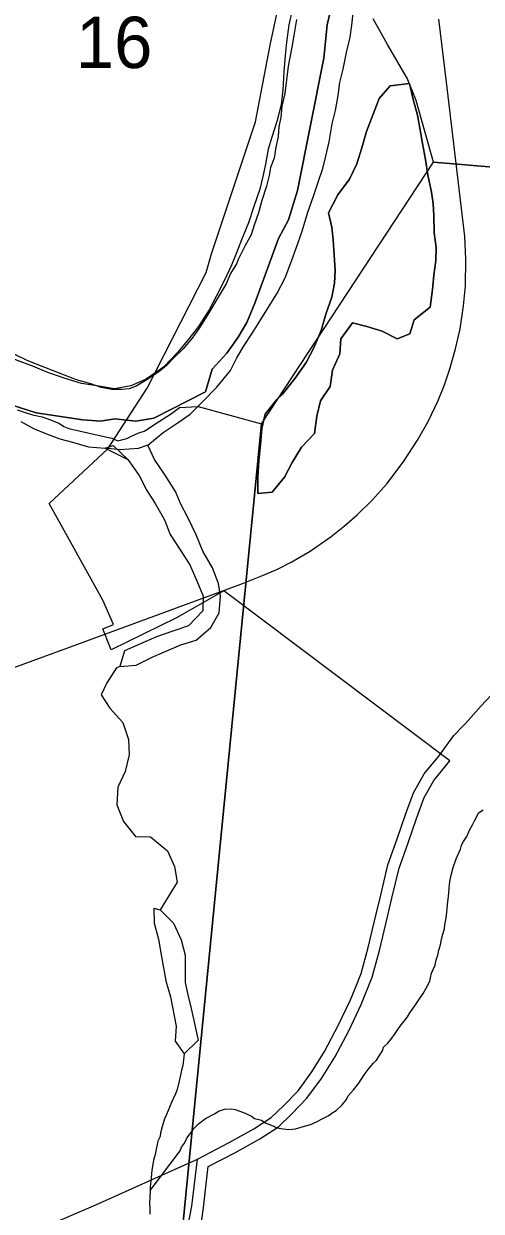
# Model space of a CAD drawing. Extents: x 1310247 to 1552180, y 377264 to 706493.
# Drawn here: x 1421188 to 1423156, y 528260 to 533373 of the extents above; entities that cross this region are included whole.
import ezdxf

# ---------------------------------------------------------------- set-up
doc = ezdxf.new("R2010")
doc.units = 0
for name, color, linetype in [('GM_X_Corporation', 7, 'Continuous'), ('GM_X_Major_River', 7, 'Continuous'), ('GM_X_Minor_Lake', 7, 'Continuous'), ('GM_X_Minor_River', 7, 'Continuous'), ('GM_X_Rail_Line', 7, 'Continuous'), ('GM_X_Section', 7, 'Continuous'), ('GM_X_Section_Text', 7, 'Continuous'), ('GM_X_State_Route', 7, 'Continuous'), ('GM_X_Township', 7, 'Continuous'), ('GM_X_Township_Road', 7, 'Continuous')]:
    doc.layers.add(name, color=color, linetype=linetype)

msp = doc.modelspace()

# ---------------------------------------------------------------- linework, layer by layer
at = {"layer": 'GM_X_Corporation'}
msp.add_lwpolyline([(1421860.9, 527528.4), (1421960.4, 528275.8), (1421981.8, 528452.9), (1422095.2, 528511.9), (1422202.9, 528572.5), (1422283.5, 528624.1), (1422341.2, 528679.1), (1422405.9, 528746.8), (1422469.2, 528831.8), (1422525.5, 528923.9), (1422585.6, 529037.1), (1422639.7, 529150.5), (1422686.2, 529267.8), (1422718.1, 529382.9), (1422751.9, 529527.2), (1422771.9, 529608.8), (1422802.7, 529738), (1422840.8, 529847), (1422877.3, 529951.9), (1422910.1, 530041.1), (1422952.2, 530115), (1423020.1, 530198.9), (1422048.2, 530931.5), (1421845.6, 530814.5), (1421564.3, 530677.2), (1421527.5, 530768.1), (1421574.2, 530786), (1421527.4, 530891.1), (1421297.1, 531306.7), (1421549.4, 531542), (1421719.2, 531803.8), (1421972.9, 532302), (1421996, 532382.3), (1422184.1, 532950.2), (1422248.2, 533280.1), (1422391.3, 533954.2)], dxfattribs=at)
at = {"layer": 'GM_X_Major_River'}
for points in [[(1422344.3, 533437.3), (1422328.3, 533367.6), (1422318.3, 533293.7), (1422312.7, 533235.7), (1422306.8, 533165.6), (1422302.6, 533087.5), (1422294.8, 533023.6), (1422276.8, 532951.9), (1422254.9, 532884.3), (1422239.5, 532832.6), (1422227.7, 532768.7), (1422216.2, 532714.9), (1422202.7, 532661.1), (1422176.5, 532581.6), (1422154.6, 532516), (1422124.5, 532442.6), (1422103, 532387.1), (1422081.4, 532333.5), (1422049.5, 532266.2), (1422017.7, 532200.9), (1421986, 532141.6), (1421939.9, 532068.6), (1421898.3, 532015.6), (1421850.6, 531958.7), (1421788.7, 531894.2), (1421715.1, 531842), (1421648.2, 531813.8), (1421577.7, 531801.6), (1421501.8, 531813.7), (1421435.9, 531823.5), (1421366.4, 531845.4), (1421290.9, 531871.5), (1421229.4, 531897.2), (1421150.1, 531927.4)], [(1422591.5, 533314.4), (1422599, 533366.3), (1422606.8, 533432.3)], [(1421721.4, 531559.1), (1421787, 531613.5), (1421852.4, 531655.9), (1421903.5, 531692.6), (1421955, 531743.3), (1422018.9, 531807.8), (1422077, 531880.4), (1422104.6, 531933.8), (1422136.1, 531987.1), (1422171.7, 532042.3), (1422207.4, 532099.5), (1422240.9, 532152.8), (1422276.5, 532210), (1422312.5, 532279.2), (1422340.7, 532354.6), (1422360.1, 532406.2), (1422386.2, 532479.7), (1422410.5, 532561.3), (1422434.4, 532630.8), (1422456.2, 532694.4), (1422473.8, 532750.1), (1422487.2, 532801.9), (1422501, 532863.7), (1422515.1, 532941.5), (1422528.7, 532999.3), (1422540.5, 533063.1), (1422548.1, 533119.1), (1422561.7, 533176.8), (1422575.7, 533248.7), (1422591.5, 533314.4)], [(1421174.8, 531660), (1421230.1, 531630.5), (1421285.6, 531606.9), (1421343.2, 531585.3), (1421397, 531571.8), (1421466.6, 531551.9), (1421538.6, 531546)], [(1421538.6, 531546), (1421635.5, 531497.2), (1421683.7, 531427.8), (1421718, 531362.7), (1421752.6, 531307.6), (1421792.7, 531236.3), (1421817.1, 531173.5), (1421861.4, 531108.2), (1421901.7, 531042.9), (1421931.9, 530973.9), (1421960.2, 530909), (1421958.5, 530844.9), (1421896.5, 530780.3), (1421829.8, 530758.1), (1421758.9, 530733.9), (1421620.9, 530673.4), (1421601, 530605.8), (1421671.4, 530611.9), (1421740.5, 530646.2), (1421793.2, 530668.8), (1421864.2, 530699), (1421928.9, 530719.3), (1421992.6, 530773.8), (1422028.4, 530837), (1422034.4, 530909), (1422025.8, 530963.4), (1421999.6, 531030.2), (1421957.5, 531101.6), (1421929.3, 531172.5), (1421895.2, 531243.6), (1421862.8, 531306.7), (1421840.2, 531359.4), (1421796, 531428.8), (1421749.7, 531496.2), (1421721.4, 531559.1)], [(1421721.4, 531559.1), (1421679.9, 531543.9), (1421603.2, 531538.9), (1421538.6, 531546)], [(1421538.6, 531546), (1421573, 531557.1), (1421635.5, 531497.2), (1421683.7, 531427.8), (1421718, 531362.7), (1421752.6, 531307.6), (1421792.7, 531236.3), (1421817.1, 531173.5), (1421861.4, 531108.2), (1421901.7, 531042.9), (1421931.9, 530973.9), (1421960.2, 530909), (1421958.5, 530844.9), (1421896.5, 530780.3), (1421829.8, 530758.1), (1421758.9, 530733.9), (1421620.9, 530673.4), (1421601, 530605.8), (1421671.4, 530611.9), (1421740.5, 530646.2), (1421793.2, 530668.8), (1421864.2, 530699), (1421928.9, 530719.3), (1421992.6, 530773.8), (1422028.4, 530837), (1422034.4, 530909), (1422025.8, 530963.4), (1421999.6, 531030.2), (1421957.5, 531101.6), (1421929.3, 531172.5), (1421895.2, 531243.6), (1421862.8, 531306.7), (1421840.2, 531359.4), (1421796, 531428.8), (1421749.7, 531496.2), (1421721.4, 531559.1)]]:
    msp.add_lwpolyline(points, dxfattribs=at)
at = {"layer": 'GM_X_Minor_Lake'}
for points in [[(1422276.1, 531754.8), (1422226.3, 531691.9), (1422212.5, 531630.2), (1422206.7, 531562.1), (1422198.7, 531492.2), (1422194.8, 531422.1), (1422194.8, 531349.9), (1422257.1, 531356.2), (1422309, 531421), (1422342.9, 531484.3), (1422382.7, 531549.4), (1422438.5, 531608), (1422448.6, 531684), (1422464.4, 531749.7), (1422506.2, 531810.8), (1422516.1, 531880.7), (1422548.1, 531952), (1422551.9, 532016.1), (1422601.9, 532084.9), (1422663.6, 532069.2), (1422729.2, 532049.4), (1422794.5, 532015.6), (1422849.2, 532038.2), (1422866.9, 532097.9), (1422936.6, 532152.2), (1422946.7, 532228.1), (1422952.4, 532290.1), (1422960.1, 532354), (1422961.7, 532410.1), (1422953.4, 532472.5), (1422951.4, 532546.8), (1422948.8, 532597), (1422942.1, 532647.3), (1422926.1, 532721.9), (1422915.9, 532788.3), (1422903.8, 532856.9), (1422895.1, 532907.2), (1422881.1, 532979.8), (1422862.8, 533046.4), (1422846.7, 533115.1)], [(1422846.7, 533115.1), (1422764.2, 533105.2), (1422716.6, 533050.4), (1422690.7, 532982.9), (1422662.6, 532909.4), (1422642.6, 532837.8), (1422620.7, 532770.2), (1422588.8, 532702.9), (1422538.8, 532636.1), (1422498.6, 532558.9), (1422512.9, 532496.4), (1422519.5, 532442.1), (1422523.7, 532375.8), (1422527.9, 532311.5), (1422524.4, 532255.4), (1422512.7, 532195.6), (1422486.6, 532122.1), (1422466.7, 532052.5), (1422434.5, 531975.1), (1422402.7, 531913.8), (1422354.8, 531846.9), (1422300.8, 531778.2), (1422276.1, 531754.8)]]:
    msp.add_lwpolyline(points, dxfattribs=at)
at = {"layer": 'GM_X_Minor_River'}
for points in [[(1422846.7, 533115.1), (1422862.8, 533046.4), (1422881.1, 532979.8), (1422895.1, 532907.2), (1422903.8, 532856.9), (1422915.9, 532788.3), (1422926.1, 532721.9), (1422942.1, 532647.3), (1422948.8, 532597), (1422951.4, 532546.8), (1422953.4, 532472.5), (1422961.7, 532410.1), (1422960.1, 532354), (1422952.4, 532290.1), (1422946.7, 532228.1), (1422936.6, 532152.2), (1422866.9, 532097.9), (1422849.2, 532038.2), (1422794.5, 532015.6), (1422729.2, 532049.4), (1422663.6, 532069.2), (1422601.9, 532084.9), (1422551.9, 532016.1), (1422548.1, 531952), (1422516.1, 531880.7), (1422506.2, 531810.8), (1422464.4, 531749.7), (1422448.6, 531684), (1422438.5, 531608), (1422382.7, 531549.4), (1422342.9, 531484.3), (1422309, 531421), (1422257.1, 531356.2), (1422194.8, 531349.9), (1422194.8, 531422.1), (1422198.7, 531492.2), (1422206.7, 531562.1), (1422212.5, 531630.2), (1422226.3, 531691.9), (1422276.1, 531754.8)], [(1422276.1, 531754.8), (1422300.8, 531778.2), (1422354.8, 531846.9), (1422402.7, 531913.8), (1422434.5, 531975.1), (1422466.7, 532052.5), (1422486.6, 532122.1), (1422512.7, 532195.6), (1422524.4, 532255.4), (1422527.9, 532311.5), (1422523.7, 532375.8), (1422519.5, 532442.1), (1422512.9, 532496.4), (1422498.6, 532558.9), (1422538.8, 532636.1), (1422588.8, 532702.9), (1422620.7, 532770.2), (1422642.6, 532837.8), (1422662.6, 532909.4), (1422690.7, 532982.9), (1422716.6, 533050.4), (1422764.2, 533105.2), (1422846.7, 533115.1)], [(1421601, 530605.8), (1421586.9, 530600.2), (1421545, 530535.1), (1421521.5, 530483.6), (1421558, 530426.5), (1421614.5, 530364.8), (1421638.6, 530291.9), (1421640.8, 530225.7), (1421624.8, 530153.9), (1421592.8, 530086.6), (1421588.8, 530010.5), (1421616.8, 529937.6), (1421669.2, 529874), (1421733.3, 529872.3), (1421805.9, 529812.2), (1421836.1, 529745.2), (1421848.3, 529676.7), (1421774.9, 529558.3)], [(1421731.4, 528350.2), (1421860.3, 528520.4), (1421866.9, 528536.2), (1421879.6, 528553.8), (1421888.3, 528571.6), (1421896.8, 528585.4), (1421907.4, 528599), (1421920.1, 528616.7), (1421938.9, 528636.1), (1421969.9, 528659.1), (1422010.9, 528681.7), (1422025.4, 528691.2), (1422051.8, 528700.3), (1422082, 528701.2), (1422098, 528698.6), (1422117.9, 528691.8), (1422139.7, 528683), (1422167.3, 528669.9), (1422181, 528659.3), (1422210.9, 528652.2), (1422228.6, 528639.5), (1422242.5, 528634.9), (1422262.3, 528626.2), (1422278.1, 528619.5), (1422304.1, 528614.6), (1422328.1, 528611.7), (1422356.3, 528614.6), (1422405.1, 528628.9), (1422421.4, 528634.4), (1422443.9, 528643.6), (1422476.6, 528660.5), (1422497.2, 528671.8), (1422517.8, 528685.1), (1422532.2, 528694.6), (1422557.2, 528717.8), (1422576.1, 528741.2), (1422582.7, 528757.1), (1422605.8, 528782.4), (1422629, 528811.7), (1422652.4, 528847), (1422673.6, 528876.4), (1422692.5, 528897.8), (1422705, 528911.4), (1422730.6, 528950.7), (1422735.2, 528966.6), (1422753.9, 528984), (1422766.6, 528999.6), (1422785.6, 529025.1), (1422800.5, 529046.6), (1422811.1, 529062.3), (1422823.7, 529078), (1422838.5, 529097.5), (1422849.2, 529115.2), (1422870.4, 529144.6), (1422887.4, 529170.1), (1422906.5, 529197.5), (1422919.5, 529221.2), (1422934.6, 529250.8), (1422937.1, 529264.8), (1422941.9, 529284.7), (1422948.5, 529300.6), (1422957.3, 529320.3), (1422962.1, 529342.3), (1422968.9, 529362.2), (1422973.7, 529384.1), (1422980.6, 529408), (1422985.5, 529431.9), (1422990.3, 529453.8), (1422997.1, 529475.7), (1422999.8, 529493.7), (1423004.9, 529521.7), (1423007.8, 529547.7), (1423011, 529579.8), (1423016.9, 529629.8), (1423017.7, 529651.9), (1423020.7, 529679.9), (1423025.8, 529707.9), (1423035, 529739.7), (1423048.4, 529777.5), (1423066, 529819), (1423070.7, 529837), (1423079.3, 529852.7), (1423094.2, 529874.3), (1423107.3, 529904), (1423118.1, 529923.7), (1423126.8, 529941.4), (1423137.5, 529959.2), (1423144.1, 529975), (1423164.7, 529988.3)], [(1421747, 529565.1), (1421749.2, 529500.8), (1421767.4, 529432.2), (1421779.5, 529363.7), (1421798.6, 529252.8), (1421818.7, 529184.1), (1421843.3, 529057.1), (1421839.6, 528993), (1421878.2, 528937.9)], [(1421747, 529565.1), (1421774.9, 529558.3), (1421831.4, 529500.6), (1421865.6, 529429.5), (1421881.8, 529362.9), (1421882.4, 529312.8), (1421882.5, 529244.6), (1421893.1, 529192.2), (1421907.6, 529133.6), (1421937.9, 528996.4)], [(1421937.9, 528996.4), (1421878.2, 528937.9)], [(1421878.2, 528937.9), (1421871.7, 528887.9), (1421867, 528868), (1421862.1, 528846), (1421854.9, 528814.1), (1421847.8, 528784.2)], [(1421847.8, 528784.2), (1421841.1, 528766.4), (1421830.3, 528744.7), (1421823.7, 528728.8), (1421801.7, 528677.4), (1421792.9, 528657.6), (1421786, 528633.7), (1421776.6, 528597.8), (1421774, 528581.9), (1421765.3, 528562.1), (1421755.7, 528520.2), (1421753.1, 528504.2), (1421746.2, 528480.3), (1421738.6, 528436.4), (1421738, 528422.3), (1421735.4, 528404.3), (1421731.9, 528364.2), (1421731.4, 528350.2), (1421729.3, 528294), (1421730.6, 528273.8), (1421729.6, 528247.7)]]:
    msp.add_lwpolyline(points, dxfattribs=at)
at = {"layer": 'GM_X_Rail_Line'}
msp.add_lwpolyline([(1421039.7, 530563.1), (1421416.9, 530700.8), (1422121.2, 530960.7), (1422215.1, 530996.8), (1422280.1, 531025), (1422338, 531055.4), (1422419.3, 531102), (1422509.7, 531165.6), (1422568.3, 531210.8), (1422622, 531258.8), (1422687, 531321.7), (1422750.5, 531393.7), (1422823.3, 531489.8), (1422881.9, 531579.5), (1422927.1, 531660), (1422970.2, 531751.2), (1422997.1, 531818.3), (1423021.8, 531891.7), (1423045.8, 531973.7), (1423065.6, 532059.8), (1423079.7, 532158.7), (1423087.5, 532244.2), (1423089.6, 532358.6), (1423084.6, 532456.8), (1423006.2, 533121.5), (1422973, 533392)], dxfattribs=at)
at = {"layer": 'GM_X_Section'}
for points in [[(1422361.4, 533391.2), (1422349.9, 533321.4), (1422340.8, 533271.6), (1422325.1, 533190), (1422320, 533142.1), (1422310.5, 533072.3), (1422297.4, 533018.5), (1422294.3, 532968.6), (1422285.5, 532930.8), (1422282.6, 532886.9), (1422271.6, 532841.1), (1422264.5, 532793.3), (1422249.7, 532753.6), (1422243, 532719.7), (1422232, 532673.9), (1422212.6, 532612.4), (1422197.5, 532558.7), (1422178.4, 532505.1), (1422165.5, 532463.4), (1422140.5, 532417.9), (1422111.2, 532360.6), (1422102.8, 532338.8), (1422077.9, 532297.3), (1422058.9, 532253.7), (1422019.6, 532188.6), (1421980.1, 532121.4), (1421942.8, 532062.2), (1421911.9, 532018.9), (1421872.9, 531973.7), (1421832, 531932.6), (1421801.4, 531901.2), (1421768.8, 531873.9), (1421718, 531839), (1421671.5, 531812), (1421641.2, 531800.7), (1421609.2, 531797.4), (1421567.2, 531798.3), (1421521.4, 531807.2), (1421475.7, 531822.2), (1421414.1, 531839.6), (1421310.9, 531879.8), (1421231.6, 531911.5), (1421199.9, 531924.1), (1421116.8, 531964)], [(1427865.1, 532364.9), (1422950.2, 532776.5), (1422875.9, 533042.1), (1422837.9, 533138.9), (1422753, 533282.8), (1422691.4, 533394.1)], [(1421159.3, 531711), (1421189.1, 531700.4), (1421224.8, 531689.6), (1421266.7, 531680.7), (1421302.4, 531668), (1421342, 531651.1), (1421359.7, 531638.7), (1421381.6, 531630.2), (1421431.3, 531619.2), (1421495, 531603.8), (1421566.6, 531588.3), (1421592.4, 531577.7), (1421630.6, 531586.9), (1421650.8, 531596.5), (1421683.2, 531611.8), (1421705.3, 531619.3), (1421713.4, 531623.1), (1421719.5, 531627), (1421743.8, 531642.5), (1421822.9, 531694.8), (1421857.5, 531720), (1421937.6, 531724.3), (1422210, 531650.4), (1421802.7, 527497.3)]]:
    msp.add_lwpolyline(points, dxfattribs=at)
msp.add_lwpolyline([(1422950.2, 532776.5), (1427865.1, 532364.9), (1427365.3, 527069.8), (1421802.7, 527497.3), (1422210, 531650.4)], close=True, dxfattribs=at)
at = {"layer": 'GM_X_State_Route'}
for points in [[(1423155.8, 530436.6), (1423175.1, 530458.2), (1423362.9, 530655.7), (1423541, 530845.1), (1423714.2, 531028), (1423924.7, 531256.3), (1424166.7, 531495.9), (1424357.9, 531696.5), (1424459.4, 531792.7), (1424624.1, 531958.1)], [(1423088, 530360.8), (1423155.8, 530436.6)], [(1422626, 529251.7), (1422638.8, 529283.8), (1422669.6, 529395.3), (1422703.3, 529538.8), (1422723.3, 529620.6), (1422754.7, 529752.1), (1422793.5, 529863.4), (1422830.2, 529968.8), (1422864.6, 530062.2), (1422910.8, 530143.3), (1422972.8, 530220), (1423037.5, 530309.2), (1423079.6, 530351.3), (1423088, 530360.8)], [(1420235.7, 527686.9), (1420235.9, 527687), (1420342, 527770.9), (1420481.1, 527881.7), (1420554, 527914), (1420673.3, 527953.1), (1420867.4, 528022.5), (1421076, 528107.5), (1421284.7, 528196.5), (1421497.4, 528287.5), (1421724.5, 528390.1), (1421935.3, 528485.1), (1422071.4, 528555.9), (1422177.1, 528615.4), (1422252.5, 528663.7), (1422305.8, 528714.5), (1422367.6, 528779.1), (1422427.7, 528859.9), (1422482.1, 528948.7), (1422541, 529059.6), (1422593.8, 529170.6), (1422625.7, 529250.7), (1422626, 529251.7)]]:
    msp.add_lwpolyline(points, dxfattribs=at)
at = {"layer": 'GM_X_Township'}
for points in [[(1421133.2, 531731.8), (1421240.6, 531698.3), (1421442.3, 531667), (1421517.6, 531661.3), (1421579.7, 531671.1), (1421670.2, 531662.2), (1421746.8, 531674.6), (1421970.3, 531788.7), (1421998.1, 531885.1), (1422061.1, 531954.6), (1422109.9, 532023.6), (1422147.4, 532086.7), (1422182.5, 532169.4), (1422283.2, 532448.3), (1422326.4, 532529.1), (1422366.1, 532655.2), (1422478.8, 533224.5), (1422493.5, 533368.5), (1422543, 533580.7)], [(1422543, 533580.7), (1422493.5, 533368.5), (1422478.8, 533224.5), (1422366.1, 532655.2), (1422326.4, 532529.1), (1422283.2, 532448.3), (1422182.5, 532169.4), (1422147.4, 532086.7), (1422109.9, 532023.6), (1422061.1, 531954.6), (1421998.1, 531885.1), (1421970.3, 531788.7), (1421746.8, 531674.6), (1421670.2, 531662.2), (1421579.7, 531671.1), (1421517.6, 531661.3), (1421442.3, 531667), (1421240.6, 531698.3), (1421133.2, 531731.8)]]:
    msp.add_lwpolyline(points, dxfattribs=at)
at = {"layer": 'GM_X_Township_Road'}
msp.add_lwpolyline([(1421810.7, 527559.8), (1421831.3, 527790.8), (1421842.5, 527927.8), (1421910.8, 528282.1), (1421935.3, 528485.1)], dxfattribs=at)

# ---------------------------------------------------------------- texts
at = {"layer": 'GM_X_Section_Text'}
msp.add_text('16', height=221, rotation=0, dxfattribs=at).set_placement((1421412.3, 533181.9))

doc.saveas('drawing.dxf')
